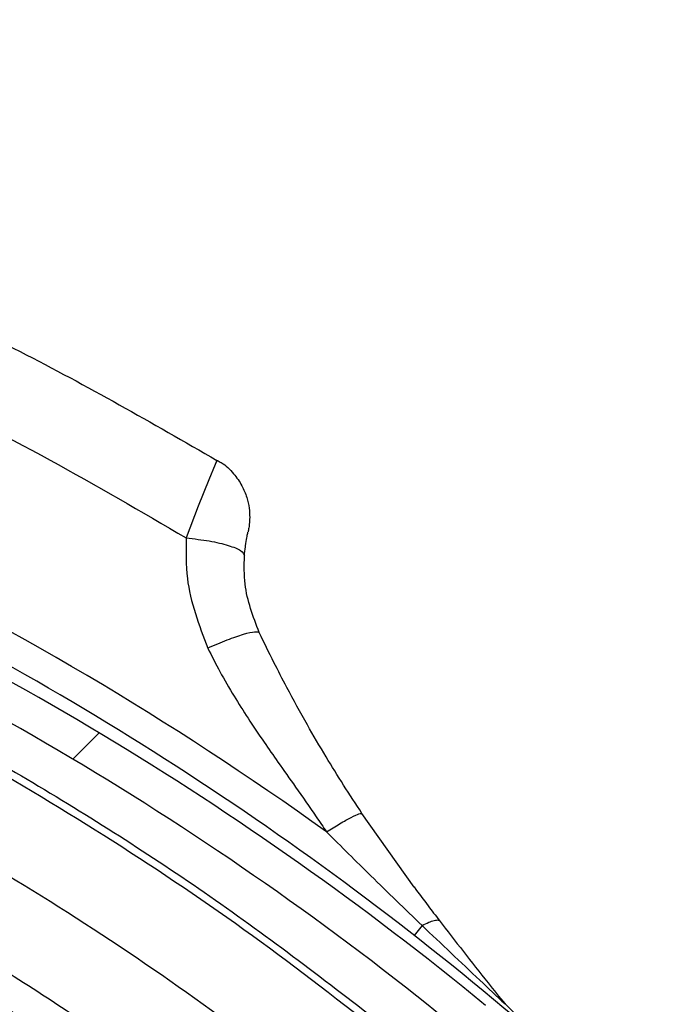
# Model space of a CAD drawing. Header units: inches. Extents: x 170 to 284, y 215 to 248.
# Tile 861 of 1056: x 235.9012 to 235.944, y 225.0336 to 225.0996. Entities that reach past the tile are written whole.
import ezdxf

# ---------------------------------------------------------------- set-up
doc = ezdxf.new("R2010")
doc.units = ezdxf.units.IN
doc.header["$LTSCALE"] = 0.25
doc.header["$MEASUREMENT"] = 0
doc.layers.add('RH TOP OF HOOD', color=7, linetype='Continuous')
pattern_1 = [(45, (225.4196035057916, 218.4993357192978), (-0.03026527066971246, 0.03026527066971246), [])]

msp = doc.modelspace()

# ---------------------------------------------------------------- hatches: boundary and pattern name
at = {"layer": 'RH TOP OF HOOD'}
h = msp.add_hatch(dxfattribs=at)
h.set_pattern_fill('ANSI31', color=256, scale=0.34241245, angle=2.8e-322, style=0)
h.set_pattern_definition([(45, (225.4529552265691, 218.4993357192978), (-0.03026527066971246, 0.03026527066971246), [])])
edge = h.paths.add_edge_path(flags=0)
edge.add_arc((235.7395956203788, 224.3915581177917), 0.021400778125, 89.9999999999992, 390.52248781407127, ccw=False)
edge.add_line((235.7395956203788, 224.4129588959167), (235.8123582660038, 224.4129588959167))
edge.add_arc((235.8123582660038, 224.8238538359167), 0.4108949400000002, 270, 450.0000000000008)
edge.add_line((235.8123582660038, 225.2347487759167), (235.3287006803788, 225.2347487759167))
edge.add_arc((235.3287006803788, 225.2390289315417), 0.004280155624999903, 180.0000000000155, 269.9999999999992, ccw=False)
edge.add_line((235.3244205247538, 225.2390289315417), (235.3244205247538, 225.2818304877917))
edge.add_arc((235.3287006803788, 225.2818304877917), 0.004280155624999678, 360, 540, ccw=False)
edge.add_line((235.3329808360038, 225.2818304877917), (235.3329808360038, 225.2390289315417))
edge.add_line((235.3329808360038, 225.2390289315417), (235.3297484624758, 225.2390289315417))
edge.add_line((235.3297484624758, 225.2390289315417), (235.3297484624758, 225.2818304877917))
edge.add_arc((235.3287006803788, 225.2818304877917), 0.001047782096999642, 360, 540.0000000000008)
edge.add_line((235.3276528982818, 225.2818304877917), (235.3276528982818, 225.2390289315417))
edge.add_arc((235.3287006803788, 225.2390289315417), 0.001047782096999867, 180, 270)
edge.add_line((235.3287006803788, 225.2379811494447), (235.8123582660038, 225.2379811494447))
edge.add_arc((235.8123582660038, 224.8238538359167), 0.4141273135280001, 269.9999999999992, 450, ccw=False)
edge.add_line((235.8123582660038, 224.4097265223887), (235.7395956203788, 224.4097265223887))
edge.add_arc((235.7395956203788, 224.3915581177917), 0.018168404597, 450.0000000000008, 750.5224878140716)
edge.add_arc((235.754343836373, 224.4002532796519), 0.001047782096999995, 390.5224878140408, 495.0000000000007)
edge.add_line((235.753602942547, 224.4009941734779), (235.7449077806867, 224.3922990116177))
edge.add_line((235.7449077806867, 224.3922990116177), (235.7426221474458, 224.3945846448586))
edge.add_line((235.7426221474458, 224.3945846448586), (235.751317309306, 224.4032798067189))
edge.add_arc((235.754343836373, 224.4002532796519), 0.004280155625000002, 390.522487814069, 495.0000000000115, ccw=False)
h = msp.add_hatch(dxfattribs=at)
h.set_pattern_fill('ANSI31', color=256, scale=0.34241245, style=0)
h.set_pattern_definition(pattern_1)
edge = h.paths.add_edge_path(flags=0)
edge.add_line((235.7790065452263, 225.2304686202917), (235.4365940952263, 225.2304686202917))
edge.add_line((235.4365940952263, 225.2304686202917), (235.4365940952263, 225.2347487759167))
edge.add_line((235.4365940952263, 225.2347487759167), (235.7790065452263, 225.2347487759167))
edge.add_arc((235.7790065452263, 224.8238538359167), 0.4108949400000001, 269.9999999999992, 450, ccw=False)
edge.add_line((235.7790065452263, 224.4129588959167), (235.7062438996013, 224.4129588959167))
edge.add_line((235.7062438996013, 224.4129588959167), (235.7062438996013, 224.4172390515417))
edge.add_line((235.7062438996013, 224.4172390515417), (235.7790065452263, 224.4172390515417))
edge.add_arc((235.7790065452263, 224.8238538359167), 0.406614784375, 270, 450.0000000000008)
h = msp.add_hatch(dxfattribs=at)
h.set_pattern_fill('ANSI31', color=256, scale=0.34241245, angle=2.8e-322, style=0)
h.set_pattern_definition(pattern_1)
edge = h.paths.add_edge_path(flags=0)
edge.add_arc((235.7834019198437, 225.0727969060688), 0.001712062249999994, 337.1636403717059, 359.3740606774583)
edge.add_line((235.7851138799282, 225.0727782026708), (235.7875277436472, 225.0727518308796))
edge.add_arc((235.7834019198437, 225.0727969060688), 0.004126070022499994, 337.1636403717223, 359.37406067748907, ccw=False)
edge.add_arc((235.7751970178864, 225.0762520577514), 0.01302879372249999, 288.63980774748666, 337.1636403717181, ccw=False)
edge.add_arc((235.7739415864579, 225.0813877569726), 0.01830194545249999, 247.1636403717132, 287.2250133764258, ccw=False)
edge.add_arc((235.7714033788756, 225.0753603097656), 0.01176186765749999, 179.3044980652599, 247.1636403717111, ccw=False)
edge.add_arc((235.7752916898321, 225.0762121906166), 0.01566536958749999, 122.42070840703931, 182.5944401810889, ccw=False)
edge.add_arc((235.7807375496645, 225.0682344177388), 0.02532140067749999, 460.0178885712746, 483.1445737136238, ccw=False)
edge.add_arc((235.7780306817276, 225.0782168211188), 0.01504902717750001, 419.31935873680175, 456.4782900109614, ccw=False)
edge.add_arc((235.7719760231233, 225.0672797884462), 0.02754708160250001, 340.4721435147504, 420.0962141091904, ccw=False)
edge.add_arc((235.8064998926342, 225.0562710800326), 0.008748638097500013, 528.1222592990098, 675.1050725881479)
edge.add_arc((235.8562581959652, 225.0137686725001), 0.05672062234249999, 426.7342761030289, 500.1735401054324, ccw=False)
edge.add_arc((235.7959140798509, 224.8673823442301), 0.2150521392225, 410.5896679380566, 427.3696940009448, ccw=False)
edge.add_arc((235.9133579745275, 225.0119038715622), 0.02884824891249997, 352.32248383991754, 408.5773971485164, ccw=False)
edge.add_arc((235.9703530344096, 225.0067024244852), 0.0284373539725, 537.2842342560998, 590.8827079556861)
edge.add_arc((235.9615196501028, 224.9964896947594), 0.01494630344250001, 232.4550811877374, 287.7108324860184)
edge.add_arc((235.9611760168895, 225.0003497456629), 0.0187470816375, 285.1215149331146, 318.6032563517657)
edge.add_arc((235.9647618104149, 224.996424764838), 0.0134739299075, 321.0411977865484, 359.4372861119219)
edge.add_arc((235.972227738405, 224.9960673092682), 0.006011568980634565, 362.1461729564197, 382.8812140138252)
edge.add_arc((235.9617369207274, 224.989859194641), 0.01816498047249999, 388.0629004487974, 427.163640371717)
edge.add_arc((235.9645409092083, 224.9965177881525), 0.01094007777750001, 427.1636403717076, 517.1636403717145)
edge.add_arc((235.956178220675, 225.0000393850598), 0.001866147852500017, 517.1636403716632, 532.8058868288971)
edge.add_line((235.9543267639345, 225.0002730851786), (235.951931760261, 225.0005753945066))
edge.add_arc((235.956178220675, 225.0000393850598), 0.004280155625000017, 517.1636403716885, 532.805886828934, ccw=False)
edge.add_arc((235.9645409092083, 224.9965177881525), 0.01335408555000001, 427.16364037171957, 517.1636403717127, ccw=False)
edge.add_arc((235.9617369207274, 224.989859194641), 0.020578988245, 387.77499868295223, 427.1636403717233, ccw=False)
edge.add_arc((235.972227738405, 224.9960673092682), 0.008425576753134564, 361.7413075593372, 383.66335128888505, ccw=False)
edge.add_arc((235.9647618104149, 224.996424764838), 0.01588793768, 320.85394262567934, 359.63422106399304, ccw=False)
edge.add_arc((235.9611760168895, 225.0003497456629), 0.02116108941, 285.2681711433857, 318.7408121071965, ccw=False)
edge.add_arc((235.9615196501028, 224.9964896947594), 0.01736031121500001, 232.34388850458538, 287.52949369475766, ccw=False)
edge.add_arc((235.9703530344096, 225.0067024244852), 0.030851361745, 177.0817976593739, 230.9431779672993, ccw=False)
edge.add_arc((235.9133579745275, 225.0119038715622), 0.02643424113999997, 352.105349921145, 408.4872534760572)
edge.add_arc((235.7959140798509, 224.8673823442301), 0.21263813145, 410.6013088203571, 427.3733299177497)
edge.add_arc((235.8562581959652, 225.0137686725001), 0.05430661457, 426.7202670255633, 500.278175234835)
edge.add_arc((235.8064998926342, 225.0562710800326), 0.01116264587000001, 167.2246792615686, 315.6927275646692, ccw=False)
edge.add_arc((235.7719760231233, 225.0672797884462), 0.02513307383, 340.1350405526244, 420.1342981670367)
edge.add_arc((235.7780306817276, 225.0782168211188), 0.01263501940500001, 419.2466876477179, 456.1463371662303)
edge.add_arc((235.7807375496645, 225.0682344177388), 0.022907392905, 460.2079467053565, 483.1833555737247)
edge.add_arc((235.7752916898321, 225.0762121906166), 0.01325136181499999, 482.3558808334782, 542.8988901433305)
edge.add_arc((235.7714033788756, 225.0753603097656), 0.009347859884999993, 538.8861644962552, 607.1636403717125)
edge.add_arc((235.7739415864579, 225.0813877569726), 0.01588793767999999, 247.1636403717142, 287.1158192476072)
edge.add_arc((235.7751970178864, 225.0762520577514), 0.01061478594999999, 288.7981416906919, 337.1636403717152)
h = msp.add_hatch(dxfattribs=at)
h.set_pattern_fill('ANSI32', color=256, scale=0.34241245, angle=2.8e-322, style=0)
h.set_pattern_definition([(45, (225.4196035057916, 218.4993357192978), (-0.09079581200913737, 0.09079581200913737), []), (45, (225.4801340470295, 218.4993357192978), (-0.09079581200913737, 0.09079581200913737), [])])
edge = h.paths.add_edge_path(flags=0)
edge.add_arc((235.7790065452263, 224.8238538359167), 0.2182879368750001, 180, 540, ccw=False)
edge = h.paths.add_edge_path(flags=0)
edge.add_arc((235.7790065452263, 224.8238538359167), 0.2097276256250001, 180, 540, ccw=False)

# ---------------------------------------------------------------- linework, layer by layer
for p, q in [((235.927652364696, 225.0414629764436), (235.9241642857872, 225.0463890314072)), ((235.9281891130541, 225.0388847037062), (235.927667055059, 225.0382164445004)), ((235.9337499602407, 225.0336275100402), (235.9363475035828, 225.0310635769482))]:
    msp.add_line(p, q, dxfattribs=at)
at = {"layer": 'RH TOP OF HOOD', "flags": 128}
msp.add_lwpolyline([(235.9143820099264, 225.0699006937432), (235.9144605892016, 225.0700766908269), (235.9143348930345, 225.0697773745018), (235.9139003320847, 225.0687469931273), (235.91319111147, 225.0669899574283), (235.9123886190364, 225.0648544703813), (235.9123885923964, 225.0648543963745), (235.9123885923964, 225.0648543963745)], dxfattribs=at)
at = {"layer": 'RH TOP OF HOOD'}
msp.add_circle((235.7790065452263, 224.8238538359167), 0.218287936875, dxfattribs=at)
for centre, radius, start, end in [((235.7790065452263, 224.8238538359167), 0.4141273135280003, 269.9999999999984, 90), ((235.7790065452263, 224.8238538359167), 0.4108949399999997, 269.9999999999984, 90), ((235.7790065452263, 224.8238538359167), 0.406614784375, 269.9999999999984, 90), ((235.7959140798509, 224.8673823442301), 0.2150521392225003, 50.58966793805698, 67.36969400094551), ((235.7946527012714, 224.8679517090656), 0.2180957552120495, 54.34286357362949, 64.41721368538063), ((235.7959140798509, 224.8673823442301), 0.2126381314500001, 50.60130882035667, 67.37332991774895), ((235.7946527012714, 224.8679517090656), 0.2160622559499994, 48.25661905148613, 63.72336243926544), ((235.8327236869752, 224.8957607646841), 0.1465525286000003, 52.50425874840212, 89.18221539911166), ((235.8327236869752, 224.8957607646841), 0.1455252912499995, 52.51806501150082, 91.03419064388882)]:
    msp.add_arc(centre, radius, start, end, dxfattribs=at)
for points, knots in [([(235.88660712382, 225.0841009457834), (235.8915322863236, 225.0819376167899), (235.9010645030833, 225.0777506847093), (235.9100867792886, 225.0725567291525), (235.9144473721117, 225.0700464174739)], [0, 0, 0, 0, 0.5166859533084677, 0.9999999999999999, 0.9999999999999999, 0.9999999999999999, 0.9999999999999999]), ([(235.8844805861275, 225.0790219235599), (235.8874279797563, 225.0777439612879), (235.8937977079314, 225.0749821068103), (235.9031246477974, 225.0702675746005), (235.9093668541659, 225.0666196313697), (235.9123884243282, 225.0648538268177)], [0, 0, 0, 0, 0.3076441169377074, 0.6648617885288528, 1, 1, 1, 1]), ([(235.9144473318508, 225.0700462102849), (235.9145438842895, 225.0700014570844), (235.9149778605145, 225.0698003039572), (235.9155533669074, 225.0692080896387), (235.916121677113, 225.0684068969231), (235.9164519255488, 225.0676078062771), (235.9166103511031, 225.0668875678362), (235.9166494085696, 225.0662829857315), (235.9166231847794, 225.0658201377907), (235.9165788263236, 225.0655123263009), (235.9165455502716, 225.0653455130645), (235.9165311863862, 225.0652807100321), (235.9165279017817, 225.0652661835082), (235.9165259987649, 225.0652578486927), (235.9165253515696, 225.0652550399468), (235.9165250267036, 225.0652536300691)], [0, 0, 0, 0, 0.05652104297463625, 0.254046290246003, 0.4273552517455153, 0.579498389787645, 0.7104459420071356, 0.8185506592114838, 0.9012506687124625, 0.9564155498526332, 0.9850429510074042, 0.9903528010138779, 0.9934690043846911, 0.9967217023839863, 1, 1, 1, 1]), ([(235.916287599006, 225.0636466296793), (235.9163058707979, 225.0638602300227), (235.9163262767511, 225.0640987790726), (235.91638150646, 225.0645179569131), (235.9164465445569, 225.0648969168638), (235.9165113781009, 225.0651945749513), (235.9165180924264, 225.0652232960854), (235.9165210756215, 225.0652360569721)], [0, 0, 0, 0, 0.2111589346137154, 0.2358224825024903, 0.5027141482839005, 0.7790543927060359, 1, 1, 1, 1]), ([(235.9123885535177, 225.0648537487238), (235.9123711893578, 225.0639460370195), (235.9123228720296, 225.0614202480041), (235.9132396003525, 225.0590173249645), (235.9138268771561, 225.0574779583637)], [0, 0, 0, 0, 0.3593774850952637, 1, 1, 1, 1]), ([(235.9172759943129, 225.0585077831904), (235.9168703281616, 225.0595829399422), (235.9162350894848, 225.0612665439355), (235.9162736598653, 225.0630148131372), (235.9162875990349, 225.0636466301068)], [0, 0, 0, 0, 0.6386043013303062, 1, 1, 1, 1]), ([(235.8770075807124, 225.0611689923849), (235.8813519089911, 225.0592323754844), (235.890063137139, 225.0553490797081), (235.9026258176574, 225.0483123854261), (235.9148602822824, 225.0404946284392), (235.9225578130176, 225.0345434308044), (235.9264158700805, 225.0315606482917)], [0, 0, 0, 0, 0.2468628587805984, 0.4950083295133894, 0.7468945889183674, 1, 1, 1, 1]), ([(235.9258055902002, 225.0313696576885), (235.9228380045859, 225.0336762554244), (235.9168942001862, 225.0382961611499), (235.9075273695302, 225.0446041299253), (235.8978465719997, 225.0504289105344), (235.8881299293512, 225.0556173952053), (235.8815257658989, 225.058609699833), (235.8783549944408, 225.0600463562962)], [0, 0, 0, 0, 0.2027568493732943, 0.4061035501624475, 0.6088604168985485, 0.8122072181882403, 1, 1, 1, 1]), ([(235.9241642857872, 225.0463890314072), (235.9237500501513, 225.0470218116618), (235.9229250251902, 225.0482821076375), (235.9217059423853, 225.0502651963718), (235.9204320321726, 225.052441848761), (235.9192738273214, 225.0545516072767), (235.9182034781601, 225.0566067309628), (235.9176008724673, 225.0578418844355), (235.9172759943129, 225.0585077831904)], [0, 0, 0, 0, 0.1610961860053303, 0.3208521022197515, 0.5001076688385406, 0.7056749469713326, 0.8413228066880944, 0.9999999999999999, 0.9999999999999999, 0.9999999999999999, 0.9999999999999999]), ([(235.9138268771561, 225.0574779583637), (235.9140939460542, 225.0569477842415), (235.9146440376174, 225.055855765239), (235.915558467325, 225.0542945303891), (235.916551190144, 225.0527253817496), (235.9175398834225, 225.0512541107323), (235.9186100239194, 225.049721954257), (235.9197878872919, 225.0480583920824), (235.9208777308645, 225.0465035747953), (235.9215604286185, 225.0454950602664), (235.9217880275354, 225.0451588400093)], [0, 0, 0, 0, 0.1216476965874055, 0.2505622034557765, 0.3699476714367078, 0.5011532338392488, 0.6125555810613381, 0.7514486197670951, 0.9171375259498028, 1, 1, 1, 1]), ([(235.8760995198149, 225.0548698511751), (235.8760995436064, 225.0548698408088), (235.8792042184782, 225.0535170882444), (235.8855964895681, 225.0505397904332), (235.8950636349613, 225.0455201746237), (235.9044760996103, 225.0398479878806), (235.9135957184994, 225.0337090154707), (235.9193794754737, 225.0292136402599), (235.9222713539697, 225.0269659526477)], [0, 0, 0, 0, 1.439079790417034e-06, 0.1877923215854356, 0.390843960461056, 0.5938956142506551, 0.7969478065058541, 1, 1, 1, 1]), ([(235.9217880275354, 225.0451588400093), (235.922090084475, 225.0453471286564), (235.9227121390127, 225.0457348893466), (235.9234784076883, 225.0461598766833), (235.9240190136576, 225.0464114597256), (235.9241168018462, 225.0463963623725), (235.9241642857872, 225.0463890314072)], [0, 0, 0, 0, 0.2427897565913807, 0.5000000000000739, 0.7572102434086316, 0.9999999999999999, 0.9999999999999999, 0.9999999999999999, 0.9999999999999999]), ([(235.9217880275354, 225.0451588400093), (235.9227752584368, 225.0441757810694), (235.924895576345, 225.0420644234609), (235.9270420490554, 225.0399921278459), (235.9281891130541, 225.0388847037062)], [0, 0, 0, 0, 0.4656051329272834, 1, 1, 1, 1]), ([(235.921876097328, 225.0200922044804), (235.9207249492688, 225.021041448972), (235.9164629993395, 225.0245558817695), (235.908784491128, 225.0302797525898), (235.8995323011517, 225.0364183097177), (235.8934000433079, 225.0399243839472), (235.8907816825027, 225.0414214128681)], [0, 0, 0, 0, 0.1185397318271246, 0.4388752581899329, 0.7604101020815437, 1, 1, 1, 1]), ([(235.927649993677, 225.0414661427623), (235.9276500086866, 225.0414661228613), (235.9279669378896, 225.0410459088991), (235.9285227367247, 225.0403043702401), (235.9290872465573, 225.0395600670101), (235.929331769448, 225.0392409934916), (235.9293317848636, 225.0392409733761)], [0, 0, 0, 0, 2.704369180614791e-05, 0.5710314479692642, 0.9999729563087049, 1, 1, 1, 1]), ([(235.889786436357, 225.0396254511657), (235.8923776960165, 225.038143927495), (235.8984335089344, 225.0346815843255), (235.9075906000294, 225.0286077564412), (235.9151903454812, 225.0229440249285), (235.9194197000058, 225.0194564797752), (235.9205589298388, 225.0185170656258)], [0, 0, 0, 0, 0.2395900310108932, 0.5599255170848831, 0.8814604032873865, 1, 1, 1, 1]), ([(235.9281891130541, 225.0388847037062), (235.9283430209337, 225.0389622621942), (235.9286543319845, 225.0391191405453), (235.9290202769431, 225.0392402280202), (235.9292311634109, 225.0392645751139), (235.9293127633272, 225.0392454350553), (235.929331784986, 225.0392409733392)], [0, 0, 0, 0, 0.2979480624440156, 0.6026626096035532, 0.9073771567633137, 0.9999999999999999, 0.9999999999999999, 0.9999999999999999, 0.9999999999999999]), ([(235.9281891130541, 225.0388847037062), (235.9294795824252, 225.037659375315), (235.9313280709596, 225.0359041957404), (235.9331883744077, 225.034155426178), (235.9337499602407, 225.0336275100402)], [0, 0, 0, 0, 0.6981213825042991, 1, 1, 1, 1]), ([(235.929331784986, 225.0392409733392), (235.9304132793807, 225.0378405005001), (235.9318571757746, 225.0359707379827), (235.9333702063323, 225.0340976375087), (235.9337499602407, 225.0336275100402)], [0, 0, 0, 0, 0.7490110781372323, 1, 1, 1, 1])]:
    msp.add_open_spline(points, degree=3, knots=knots, dxfattribs=at)
for points in [[(235.9123885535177, 225.0648537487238), (235.9129194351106, 225.0647930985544), (235.9139811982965, 225.0646717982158), (235.9152618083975, 225.0643625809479), (235.9161377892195, 225.0640041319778), (235.9162376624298, 225.0637657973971), (235.9162875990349, 225.0636466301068)], [(235.9138268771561, 225.0574779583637), (235.9142747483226, 225.0576711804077), (235.9151704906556, 225.0580576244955), (235.9162673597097, 225.0584344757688), (235.9170540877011, 225.0586200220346), (235.9172020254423, 225.0585451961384), (235.9172759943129, 225.0585077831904)]]:
    msp.add_open_spline(points, degree=3, dxfattribs=at)

doc.saveas('drawing.dxf')
